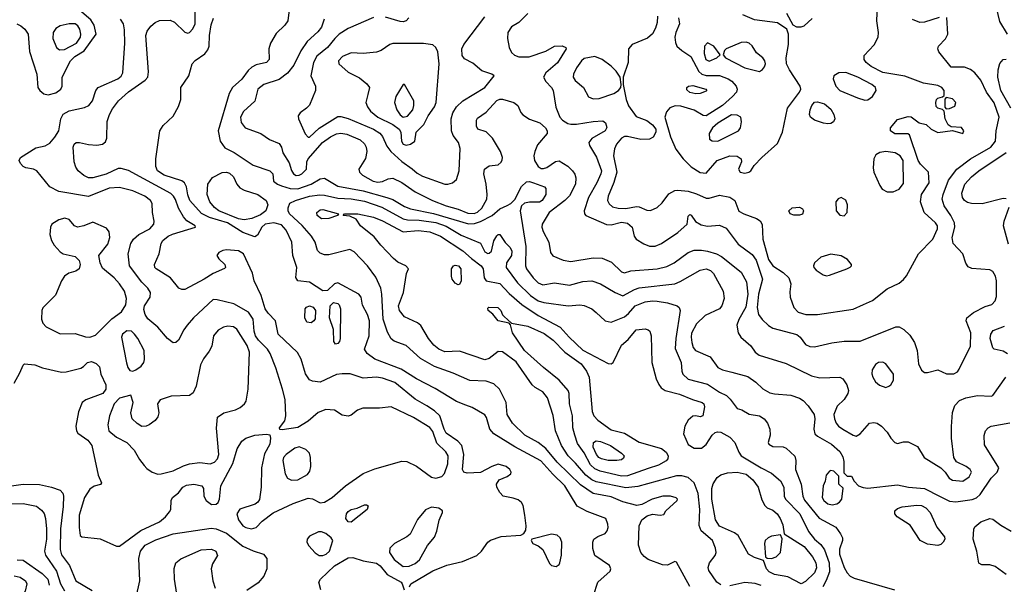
# Model space of a CAD drawing. Extents: x 1173029 to 1307123, y 522559 to 678521.
# Tile 490 of 623: x 1227572 to 1234203, y 627081 to 630882. Entities that reach past the tile are written whole.
import ezdxf

# ---------------------------------------------------------------- set-up
doc = ezdxf.new("R2010")
doc.units = 0

msp = doc.modelspace()

# ---------------------------------------------------------------- linework, layer by layer
at = {"layer": '0CON10XD'}
for points in [[(1227553.3, 630853.3), (1227581.2, 630841.2), (1227607.9, 630817.9), (1227629.4, 630785), (1227637.6, 630667.6), (1227686.9, 630515), (1227695.6, 630425.6), (1227707.1, 630405), (1227734.1, 630384.1), (1227765, 630376.2), (1227815, 630390), (1227848.9, 630415), (1227858.5, 630435), (1227858.8, 630495), (1227915.6, 630605), (1227943.3, 630635), (1228006.9, 630673.1), (1228086.7, 630785), (1228074.6, 630845), (1228051, 630881), (1227975, 630946.7)], [(1230197.5, 627065), (1230206.7, 627085), (1230355, 627171.6), (1230449.1, 627210.9), (1230555, 627235.4), (1230651.4, 627275), (1230683.3, 627305), (1230725, 627364.2), (1230742.2, 627377.8), (1230815, 627402.5), (1230947.5, 627412.5), (1230967.3, 627422.7), (1230980.8, 627445), (1230983.1, 627475), (1230974.5, 627545.5), (1230962, 627612), (1230952.5, 627632.5), (1230929.1, 627649.1), (1230895, 627662), (1230827.5, 627675), (1230805, 627700), (1230786, 627735), (1230784.2, 627755.8), (1230802.5, 627785), (1230855, 627806.7), (1230880, 627825), (1230882.5, 627835), (1230873.3, 627855), (1230847.5, 627875), (1230795, 627890), (1230752.5, 627875), (1230675.5, 627834.5), (1230585, 627829.4), (1230563.8, 627835), (1230554.4, 627855), (1230563.4, 627955), (1230550.8, 628015), (1230523.6, 628045), (1230445, 628099.2), (1230430.5, 628125), (1230401.5, 628215), (1230365, 628249.6), (1230315, 628282.7), (1230235, 628328.5), (1230098.8, 628438.8), (1230015, 628468.8), (1229975, 628474.6), (1229885, 628469.2), (1229797.9, 628497.9), (1229745, 628498.9), (1229705, 628493.1), (1229595, 628442.5), (1229545, 628448.6), (1229525, 628458.6), (1229497.6, 628497.6), (1229467.5, 628597.5), (1229442.5, 628642.5), (1229313.8, 628765), (1229294.6, 628855), (1229245, 628906.2), (1229225.8, 628935), (1229197.7, 629025), (1229150.6, 629125), (1229140, 629175), (1229079.2, 629305), (1229045, 629325.4), (1228965, 629333.3), (1228940.7, 629329.3), (1228912.5, 629315), (1228901.2, 629295), (1228913.2, 629273.2), (1228953.3, 629235), (1228957.5, 629215), (1228951.7, 629208.3), (1228875, 629174.4), (1228815.7, 629134.3), (1228685, 629065.5), (1228665, 629065.6), (1228644.5, 629074.5), (1228588.1, 629145), (1228491.1, 629205), (1228482.7, 629215), (1228480, 629235), (1228511.1, 629305), (1228524.4, 629375), (1228535.6, 629395), (1228573.1, 629425), (1228601.2, 629438.8), (1228757.5, 629485), (1228753.3, 629495), (1228699.1, 629529.1), (1228675.9, 629555.9), (1228642.7, 629612.7), (1228621.8, 629671.8), (1228608.9, 629695), (1228591, 629711), (1228305, 629867.5), (1228255, 629880.9), (1228235, 629880), (1228155, 629842.3), (1228065, 629818.4), (1228035, 629818.2), (1228003.4, 629833.4), (1227966.9, 629865), (1227950.2, 629890.2), (1227938.5, 629925), (1227932.5, 630025), (1227940, 630045), (1227952, 630055), (1227975, 630056.2), (1228035, 630041.1), (1228092.8, 630037.2), (1228130, 630045), (1228150.3, 630059.7), (1228159.4, 630085), (1228162.6, 630197.4), (1228177.9, 630245), (1228198, 630282), (1228238.5, 630335), (1228305, 630396.9), (1228417.8, 630475), (1228434.6, 630495.4), (1228439.7, 630530.3), (1228422, 630775), (1228431.5, 630805), (1228455, 630838.9), (1228485, 630862.5), (1228515, 630876.5), (1228585, 630879.5), (1228615, 630866.5), (1228685, 630798.1), (1228705, 630792.5), (1228715, 630795.8), (1228739.5, 630820.5), (1228754.5, 630855), (1228754.6, 630975)], [(1229392.2, 630985), (1229378.1, 630875), (1229357.1, 630845), (1229300.4, 630789.6), (1229262.5, 630725), (1229250.5, 630685), (1229253.1, 630615), (1229235, 630594.4), (1229165, 630579.1), (1229136.8, 630563.2), (1229110.2, 630539.8), (1229067.8, 630482.2), (1229005, 630426), (1228982.5, 630385), (1228908.9, 630135), (1228921.8, 630065), (1228955, 630019.5), (1229017.6, 629987.6), (1229143.7, 629903.7), (1229256, 629865), (1229278, 629845), (1229282, 629795), (1229308, 629775), (1229335, 629764.1), (1229395, 629745.6), (1229445, 629744.1), (1229534.8, 629775.2), (1229595, 629811.5), (1229625, 629814.6), (1229715, 629761.1), (1229885, 629729.5), (1230045, 629686.1), (1230085, 629672.3), (1230165, 629625.3), (1230205, 629609.5), (1230358.3, 629578.3), (1230595, 629507.8), (1230635, 629509.3), (1230675, 629524.5), (1230754.1, 629565), (1230805, 629608.2), (1230855, 629631.2), (1230880.8, 629645), (1230907.9, 629672.1), (1230951.3, 629758.7), (1230985, 629790.6), (1231005, 629793.5), (1231033.8, 629785), (1231106.8, 629756.8), (1231115.9, 629745.9), (1231116.7, 629705), (1231091.5, 629665), (1231073.8, 629653.8), (1231005, 629653.5), (1230973.2, 629646.8), (1230951.3, 629628.7), (1230941.8, 629595), (1230981, 629355), (1230977.8, 629225), (1230986.1, 629205), (1231031.3, 629145), (1231065, 629110.8), (1231095, 629097.5), (1231175, 629109.6), (1231275, 629095.4), (1231365, 629120.4), (1231426.4, 629123.6), (1231485, 629104.6), (1231582.9, 629045), (1231635, 629023.6), (1231713.3, 629066.7), (1231745, 629077.4), (1231985.3, 629104.7), (1232021.3, 629118.7), (1232155, 629196.7), (1232195, 629203.9), (1232223.7, 629193.7), (1232245, 629172.9), (1232310, 629055), (1232317.3, 629005), (1232300, 628955), (1232285, 628935.5), (1232189.4, 628890.6), (1232130.4, 628835), (1232097.6, 628772.4), (1232093.7, 628745), (1232098.5, 628708.5), (1232108.8, 628675), (1232124.5, 628655), (1232221.9, 628611.9), (1232275, 628540.4), (1232306, 628525), (1232368.8, 628508.8), (1232475, 628480.9), (1232530.9, 628440.9), (1232576.2, 628396.2), (1232625, 628370.9), (1232655, 628363.1), (1232765, 628353.8), (1232825, 628333.5), (1232848.4, 628318.4), (1232882.9, 628282.9), (1232922.7, 628225), (1232927.9, 628195), (1232921.1, 628125), (1232928.1, 628095), (1232945, 628078.1), (1233039.2, 628025), (1233095, 627975.8), (1233115, 627938.8), (1233122.7, 627907.3), (1233122.5, 627832.5), (1233145, 627810), (1233175, 627810), (1233192.5, 627775), (1233221.2, 627745), (1233251.9, 627731.9), (1233285, 627729.2), (1233485, 627751.1), (1233557.5, 627735), (1233665, 627725.8), (1233766.7, 627675), (1233835, 627641.1), (1233877.3, 627637.3), (1233987.6, 627652.4), (1234015, 627663.8), (1234041.2, 627685), (1234114.8, 627795.2), (1234154.4, 627835), (1234165.6, 627865), (1234070.7, 628020.7), (1234067, 628083), (1234075.7, 628115), (1234094, 628135), (1234115, 628145.6), (1234240.7, 628169.3)], [(1230995.6, 630925), (1230935, 630864.3), (1230885.6, 630834.4), (1230859.2, 630795), (1230857.8, 630755), (1230869.4, 630695), (1230885, 630661.2), (1230905, 630642.5), (1230935, 630632.5), (1231003, 630633), (1231115, 630669.5), (1231175, 630703.8), (1231225, 630706.8), (1231250.8, 630695), (1231252.9, 630685), (1231195, 630591.1), (1231116.2, 630523.8), (1231100.8, 630495), (1231115.5, 630465.5), (1231154.2, 630425), (1231164.5, 630404.5), (1231182.6, 630292.6), (1231209.2, 630225), (1231229.1, 630205), (1231265, 630184.1), (1231285, 630177.8), (1231321.3, 630178.7), (1231435, 630197.8), (1231500.7, 630200.7), (1231518.3, 630188.3), (1231527.3, 630157.3), (1231515.8, 630135), (1231425, 630082.9), (1231405.7, 630055), (1231410, 630035), (1231457, 629957), (1231490.5, 629865), (1231486.9, 629845), (1231458.8, 629785), (1231402.8, 629685), (1231372.9, 629595), (1231375.6, 629575.6), (1231384, 629565), (1231525, 629503.8), (1231555, 629501.8), (1231625, 629518.8), (1231665, 629512), (1231697.1, 629485), (1231710, 629425), (1231724.3, 629405), (1231775, 629373.2), (1231815, 629357.5), (1231852, 629358), (1231895, 629376.4), (1232005, 629448.5), (1232066.9, 629505), (1232075, 629560), (1232085, 629570), (1232095, 629566), (1232124.6, 629524.6), (1232160.7, 629500.7), (1232205, 629492.5), (1232285, 629499.6), (1232329.1, 629479.1), (1232411.5, 629371.5), (1232505, 629301.5), (1232532.7, 629262.7), (1232574, 629136), (1232549, 629035), (1232538, 628945), (1232548.5, 628898.5), (1232572.8, 628862.8), (1232614.4, 628824.4), (1232645, 628806.1), (1232805, 628761.9), (1232827.5, 628745), (1232865.5, 628695.5), (1232892.8, 628682.8), (1232925, 628679.6), (1233042.6, 628707.4), (1233125, 628717.2), (1233231.5, 628718.5), (1233473.9, 628813.9), (1233495, 628814.2), (1233526.8, 628796.8), (1233567.6, 628757.6), (1233599.1, 628709.1), (1233615.6, 628655), (1233624.4, 628565), (1233645, 628522), (1233665, 628508), (1233685, 628506), (1233755, 628525.7), (1233815, 628498.1), (1233862.4, 628497.6), (1233887.4, 628512.6), (1233900.2, 628529.8), (1233974.5, 628685), (1233978.5, 628775), (1233946, 628855), (1233952, 628875), (1233995, 628910), (1234075, 628950.6), (1234119.2, 628965), (1234140.8, 628989.2), (1234151.8, 629018.2), (1234151.7, 629125), (1234144.7, 629155), (1234126.3, 629186.3), (1234105, 629198.5), (1233985, 629208), (1233959.5, 629219.5), (1233944.1, 629244.1), (1233922.9, 629305), (1233859.4, 629375), (1233852.9, 629415), (1233869.6, 629485), (1233866.8, 629515), (1233843.2, 629563.2), (1233798, 629628), (1233784.7, 629674.7), (1233790.6, 629705), (1233827.7, 629802.3), (1233883.9, 629876.1), (1233975.4, 629945), (1234112.7, 630025), (1234143.9, 630065), (1234148, 630135), (1234169.1, 630225), (1234135, 630322.7), (1234084, 630395), (1234044.6, 630475), (1234004.4, 630525), (1233976.4, 630546.4), (1233935, 630563.6), (1233845, 630563.3), (1233762, 630665), (1233754.7, 630685), (1233760.7, 630705), (1233806.8, 630753.2), (1233822.4, 630785), (1233816.7, 630896.7)], [(1231866.9, 630905), (1231866.4, 630863.6), (1231853.9, 630825), (1231833, 630787), (1231801.5, 630758.5), (1231697.5, 630715), (1231671.5, 630685), (1231671.2, 630595), (1231637.5, 630495), (1231635.7, 630445), (1231656.6, 630345), (1231672.8, 630302.8), (1231725, 630230.5), (1231795, 630203.8), (1231835, 630175.4), (1231855.8, 630145), (1231856.8, 630125), (1231838.3, 630091.7), (1231815, 630077.9), (1231755, 630076.2), (1231665, 630096), (1231645, 630095.3), (1231625, 630083.9), (1231591.6, 630045), (1231577.2, 630012.8), (1231571.4, 629965), (1231593.3, 629855), (1231574, 629786), (1231534.7, 629695), (1231531.8, 629665), (1231542.2, 629642.2), (1231565, 629623.1), (1231603.4, 629613.4), (1231655, 629610.5), (1231725.4, 629625.4), (1231745, 629622.7), (1231795, 629600.9), (1231821.4, 629598.6), (1231865, 629617.8), (1231900.3, 629649.7), (1231945, 629708.8), (1231985, 629732), (1232005, 629735.6), (1232075, 629728.2), (1232130.9, 629709.1), (1232195, 629680.8), (1232215, 629680.9), (1232285, 629701.8), (1232355, 629686.7), (1232388, 629665), (1232415, 629594.2), (1232448.8, 629575), (1232535, 629544.5), (1232558.5, 629528.5), (1232573.5, 629503.5), (1232577, 629405), (1232615, 629267.1), (1232645, 629224.6), (1232715, 629181.1), (1232752.2, 629145), (1232766.7, 629105), (1232758.8, 629051.2), (1232760.8, 629015), (1232786.4, 628945), (1232814.3, 628914.3), (1232866.4, 628896.4), (1232945, 628897.4), (1233186.5, 628933.5), (1233254.1, 628965.9), (1233315, 628991.8), (1233415, 629070.9), (1233495, 629109.5), (1233525, 629132.9), (1233545, 629158), (1233626.5, 629305), (1233722.5, 629405), (1233752.7, 629475), (1233752.5, 629495), (1233740.8, 629515), (1233663.1, 629585), (1233637.8, 629655), (1233645.3, 629705), (1233697.3, 629785), (1233692.9, 629855), (1233639.4, 629909.4), (1233623.6, 629933.6), (1233565, 630106.2), (1233554.1, 630114.1), (1233465, 630114.5), (1233436, 630135), (1233436, 630155), (1233485, 630210), (1233555, 630231.2), (1233575, 630228.8), (1233628.8, 630188.8), (1233677, 630177), (1233710.8, 630145), (1233755, 630123.9), (1233855, 630136.7), (1233923, 630117), (1233930, 630135), (1233915, 630156.2), (1233845, 630160), (1233825, 630173.8), (1233804.2, 630215), (1233797.5, 630267.5), (1233787.5, 630277.5), (1233755, 630286.7), (1233745, 630297.5), (1233741.2, 630325), (1233746.7, 630345), (1233755, 630353.3), (1233787.5, 630362.5), (1233797.5, 630372.5), (1233797.5, 630405), (1233782.5, 630425), (1233755, 630438.5), (1233660, 630455), (1233532.3, 630502.3), (1233385, 630525.8), (1233307.1, 630567.1), (1233272.2, 630595), (1233260.6, 630615), (1233259.7, 630640.3), (1233327.9, 630712.1), (1233353.5, 630765), (1233355.2, 630795.2), (1233344.3, 630874.3), (1233348.7, 630975)], [(1232737, 630927), (1232778.3, 630848.3), (1232804.4, 630834.4), (1232835, 630833.5), (1232855, 630841.1), (1232909.3, 630890.7)], [(1234148.8, 630965), (1234169.8, 630869.8), (1234221.5, 630785)], [(1227534.4, 628435), (1227574.3, 628505), (1227595, 628556.7), (1227605, 628566.2), (1227675, 628559.2), (1227725, 628539.4), (1227855, 628508.9), (1227885, 628510.6), (1227984.4, 628535.6), (1228003.2, 628546.8), (1228028.8, 628575), (1228055, 628581.4), (1228088.3, 628568.3), (1228110, 628545), (1228118, 628495), (1228152.1, 628425), (1228151.8, 628395), (1228131.5, 628365), (1228018, 628322), (1227994.2, 628305), (1227967.6, 628242.4), (1227950, 628145), (1227954.2, 628115), (1227965, 628098.8), (1228030.9, 628050.9), (1228058.9, 628015), (1228102, 627815), (1228122.5, 627765), (1228115.9, 627754.1), (1228075, 627742.9), (1228045, 627722.7), (1228008.8, 627665), (1227972.7, 627547.3), (1227973.4, 627463.4), (1227980.5, 627410.5), (1227990.5, 627400.5), (1228113.6, 627386.4), (1228225, 627338.5), (1228245, 627337.5), (1228387.4, 627442.6), (1228515, 627500.9), (1228554.4, 627535), (1228581.4, 627568.6), (1228589.4, 627585), (1228592.9, 627645), (1228600.8, 627665), (1228642.9, 627697.1), (1228672, 627735), (1228695, 627748.5), (1228745, 627755.4), (1228798, 627745), (1228810.8, 627725), (1228812.5, 627675), (1228827.5, 627645), (1228865, 627619.4), (1228895, 627620), (1228908, 627632), (1228918.1, 627655), (1228927.8, 627745), (1229008.2, 627895), (1229037.9, 627992.1), (1229068, 628045), (1229095, 628064.3), (1229155, 628084.4), (1229235, 628091.2), (1229257, 628087), (1229261.2, 628065), (1229257.5, 628025), (1229220.1, 627959.9), (1229201.3, 627865), (1229199.3, 627735), (1229187, 627653), (1229176.2, 627633.8), (1229158.5, 627621.5), (1229055, 627587.1), (1229034.4, 627555.6), (1229046.9, 627515), (1229075.4, 627475.4), (1229095, 627463.6), (1229134.4, 627455.6), (1229165, 627463.3), (1229204.7, 627505.3), (1229278.8, 627561.2), (1229414.2, 627625), (1229515, 627662.1), (1229545, 627657.3), (1229595, 627630), (1229625, 627634.5), (1229677.5, 627665), (1229765.9, 627744.1), (1229885, 627826.8), (1229965, 627858.7), (1230145, 627909.6), (1230178.9, 627908.9), (1230245, 627876.7), (1230345, 627802.5), (1230375, 627795.8), (1230415, 627806), (1230433.7, 627826.3), (1230455, 627891.2), (1230458.9, 627945), (1230442.2, 627972.2), (1230381, 628031), (1230355, 628109.4), (1230335, 628137.7), (1230224.3, 628205), (1230075, 628275.5), (1229995, 628267.1), (1229883.4, 628266.6), (1229847, 628253), (1229805, 628220.5), (1229785, 628213.6), (1229745, 628220.6), (1229692.7, 628252.7), (1229635, 628256.9), (1229582.6, 628237.4), (1229515, 628180), (1229445, 628136), (1229340.7, 628120.7), (1229323.3, 628123.3), (1229322.5, 628135), (1229358.3, 628181.7), (1229364, 628215), (1229359.2, 628325), (1229341.4, 628395), (1229298.3, 628538.3), (1229258.9, 628635), (1229240.9, 628665), (1229180.4, 628725), (1229161.2, 628755), (1229151.9, 628785), (1229144.2, 628865), (1229113.1, 628913.1), (1229015, 628970.3), (1228903.4, 628996.6), (1228875, 628998.1), (1228743.3, 628875), (1228699.4, 628825), (1228676.9, 628795), (1228642, 628725), (1228625, 628710), (1228605, 628705.8), (1228568.1, 628735), (1228502.2, 628812.2), (1228435, 628869.4), (1228417.6, 628897.6), (1228407.7, 628932.3), (1228413.5, 628956.5), (1228451.8, 629015), (1228453.6, 629045), (1228435.5, 629075), (1228395, 629115.4), (1228311.8, 629225), (1228302.5, 629305), (1228320.9, 629375), (1228339.5, 629405), (1228374.4, 629435), (1228449.1, 629475), (1228476.2, 629505), (1228479.1, 629525), (1228467.8, 629585), (1228465.6, 629645), (1228454.4, 629665), (1228415.6, 629695), (1228335, 629731.1), (1228245, 629753.1), (1228175, 629747.8), (1228035, 629691.2), (1227835.3, 629725.3), (1227775, 629757.3), (1227687.3, 629865), (1227665, 629876.2), (1227614.6, 629884.6), (1227596, 629895), (1227577.5, 629915), (1227568.8, 629935), (1227578.8, 629955), (1227681.3, 630018.7), (1227745, 630033.8), (1227775, 630051.2), (1227809.5, 630090.5), (1227836.7, 630135), (1227848.8, 630215), (1227864.7, 630245.3), (1227905, 630269.2), (1228008, 630292), (1228038.6, 630305), (1228063.5, 630335), (1228085.6, 630405), (1228100, 630425), (1228234.4, 630485), (1228255, 630503.1), (1228266.5, 630525), (1228280.8, 630725), (1228279.2, 630815), (1228270.5, 630855), (1228252.2, 630885)], [(1227840, 630680), (1227875, 630682.5), (1227955, 630724), (1227981.2, 630765), (1227985.2, 630785.2), (1227977.5, 630817.5), (1227965, 630841.5), (1227946, 630855), (1227905, 630854.5), (1227845, 630840), (1227817, 630823), (1227797.8, 630795), (1227796.4, 630756.4), (1227820, 630695), (1227840, 630680)], [(1231437.5, 627005), (1231465.5, 627094.5), (1231549.5, 627170.5), (1231552.9, 627185), (1231545, 627208), (1231446, 627275), (1231431.3, 627321.3), (1231431.9, 627365), (1231440, 627385), (1231465, 627403.8), (1231516.1, 627423.9), (1231529.5, 627440.5), (1231535.8, 627464.2), (1231533.9, 627486.1), (1231520, 627525), (1231395, 627572.2), (1231327.1, 627607.1), (1231242.7, 627745), (1231162.1, 627822.1), (1231082.6, 627912.6), (1230907, 628007), (1230765.6, 628095), (1230738.8, 628125), (1230715.4, 628205), (1230705, 628221.4), (1230620.6, 628270.6), (1230576.2, 628286.2), (1230515, 628311.2), (1230370.3, 628400.3), (1230244.8, 628464.8), (1230140.5, 628530.5), (1229965, 628597.5), (1229912.2, 628635), (1229894.4, 628665), (1229925.9, 628755), (1229927.4, 628855), (1229915, 628896.9), (1229880.7, 628960.7), (1229872.5, 629015), (1229856, 629035), (1229715, 629110), (1229693.3, 629105), (1229645, 629060), (1229615, 629057.5), (1229525, 629115.5), (1229445, 629124), (1229432.9, 629147.1), (1229439.1, 629215), (1229411.5, 629295), (1229405.4, 629385), (1229367.2, 629465), (1229335, 629502), (1229285, 629514.2), (1229226.5, 629505), (1229203.8, 629485), (1229175, 629432.5), (1229155, 629419.4), (1229075, 629449.3), (1228972, 629515), (1228851.1, 629551.1), (1228796.8, 629576.8), (1228719.4, 629665), (1228703.9, 629703.9), (1228696.5, 629756.5), (1228682.9, 629785), (1228665, 629797.8), (1228545, 629836.5), (1228499.6, 629865), (1228489.2, 629895), (1228488.4, 629945), (1228516.8, 630133.2), (1228539.4, 630170.6), (1228605, 630232.7), (1228643, 630297), (1228658.7, 630345), (1228658.2, 630425), (1228710.8, 630505), (1228733.1, 630585), (1228755, 630608.4), (1228818.4, 630651.6), (1228839.6, 630680.4), (1228847.5, 630705), (1228849.8, 630775), (1228862.8, 630847.2), (1228878.5, 630891.5)], [(1229623.9, 630885), (1229605, 630831.4), (1229579.8, 630800.2), (1229507.8, 630735), (1229466.7, 630673.3), (1229418.8, 630575), (1229375, 630522.2), (1229319.7, 630480.3), (1229217.1, 630445), (1229176.9, 630415), (1229155.3, 630334.7), (1229080.4, 630265), (1229058.9, 630225), (1229065, 630190), (1229090, 630155), (1229196.7, 630115), (1229255, 630076.2), (1229319.5, 630049.5), (1229336, 630025), (1229344.2, 629985), (1229387.7, 629917.7), (1229404, 629866)], [(1229955, 630897.1), (1229785, 630821.9), (1229725, 630784.4), (1229695.4, 630755), (1229644.7, 630695), (1229573.6, 630636.4), (1229551.1, 630595), (1229533.2, 630505), (1229563.9, 630435), (1229565.6, 630405), (1229525, 630307.5), (1229505, 630285.5), (1229460.8, 630255), (1229448.6, 630235), (1229451.1, 630215), (1229495, 630113.5), (1229515, 630090.5), (1229525, 630090.9), (1229588.4, 630151.6), (1229715, 630231.1), (1229735, 630231.5), (1229785, 630216.6), (1229955, 630144.7), (1229998, 630118), (1230016, 630096), (1230045, 630031.5), (1230071.3, 629995), (1230145, 629927.5), (1230215, 629877.1), (1230249, 629849), (1230285, 629829.7), (1230435, 629775.5), (1230455, 629774.4), (1230486.6, 629783.4), (1230513.4, 629806.6), (1230533.1, 629865), (1230538.9, 630015), (1230527.8, 630055), (1230492.4, 630102.4), (1230480.9, 630135), (1230479.1, 630215), (1230488.5, 630255), (1230514.4, 630295), (1230556.2, 630335), (1230704.3, 630425), (1230766.7, 630505), (1230752.5, 630515), (1230685, 630537.5), (1230625, 630589.4), (1230568.3, 630618.3), (1230551.7, 630641.7), (1230549.4, 630685), (1230563.1, 630715), (1230705, 630901.1)], [(1230192.5, 630895), (1230174.4, 630875.6), (1230155, 630868.6), (1230135, 630870.6), (1230035, 630900)], [(1232008.8, 630895), (1232015.5, 630855), (1231990.9, 630795), (1231985.6, 630765.6), (1231989.1, 630729.1), (1231998.6, 630705), (1232031.1, 630675), (1232092, 630635), (1232145, 630533.8), (1232165.9, 630515.9), (1232195, 630506.5), (1232285, 630506.1), (1232344.4, 630484.4), (1232368.1, 630468.1), (1232397.1, 630435), (1232404.6, 630415), (1232399.1, 630395), (1232373.6, 630365), (1232305, 630305.3), (1232195, 630234.7), (1232175, 630237.8), (1232113.6, 630273.6), (1232025, 630300.2), (1231987.7, 630302.3), (1231951, 630289), (1231927.4, 630262.6), (1231918.1, 630225), (1231954.3, 630094.3), (1231991.2, 630011.2), (1232040, 629945), (1232095, 629890.6), (1232155, 629852.9), (1232195, 629848), (1232269.2, 629935), (1232355, 629966.2), (1232403.4, 629963.4), (1232431.2, 629945), (1232433.8, 629925), (1232422.3, 629897.7), (1232413.3, 629875), (1232425, 629856.7), (1232455, 629849.2), (1232483.3, 629855), (1232496.2, 629865), (1232518.3, 629901.7), (1232570, 629955), (1232675, 630047.8), (1232708.9, 630125), (1232744, 630286), (1232823.3, 630395), (1232832, 630415), (1232828.9, 630435), (1232755.9, 630545), (1232737.5, 630585), (1232733.5, 630625), (1232750, 630715), (1232749.4, 630785), (1232738.9, 630818.9), (1232675, 630861.5), (1232520.9, 630880.9), (1232443.3, 630915)], [(1233765, 630896.7), (1233666.2, 630865), (1233635, 630863.1), (1233585, 630883.1)], [(1230175, 630036.5), (1230205, 630043.3), (1230234, 630065), (1230242, 630125), (1230293.7, 630176.3), (1230324.1, 630235), (1230365.2, 630294.8), (1230377.3, 630325), (1230398.4, 630585), (1230389.2, 630665), (1230375, 630695.8), (1230355, 630711.9), (1230292.9, 630722.9), (1230085, 630721.2), (1230064.2, 630715), (1230006, 630674), (1229975, 630663.5), (1229885, 630655.4), (1229805, 630658.7), (1229747.1, 630635), (1229720, 630605), (1229721.4, 630585), (1229785, 630528.5), (1229860.7, 630490.7), (1229911.4, 630451.4), (1229928.1, 630425), (1229918, 630378), (1229904.5, 630325), (1229915.5, 630295), (1229935.9, 630265.9), (1229984.4, 630225), (1230085, 630176.9), (1230128, 630145), (1230139.6, 630125), (1230143.2, 630065), (1230155.7, 630045), (1230175, 630036.5)], [(1232215, 630603.6), (1232267.5, 630625), (1232290, 630645), (1232246.2, 630705), (1232205, 630727.5), (1232184.4, 630705), (1232182.5, 630655), (1232193.9, 630615), (1232215, 630603.6)], [(1232555, 630534.2), (1232575, 630545.8), (1232589.4, 630565), (1232594.4, 630585), (1232590.6, 630605), (1232577.1, 630625), (1232535, 630660), (1232505, 630705.8), (1232485, 630724.4), (1232465, 630730), (1232432.3, 630727.7), (1232330, 630685), (1232320, 630675), (1232310, 630645), (1232326.4, 630626.4), (1232455, 630558.5), (1232555, 630534.2)], [(1231435, 630349.6), (1231475, 630352.7), (1231574.6, 630385.4), (1231606.2, 630405), (1231620, 630425), (1231623.3, 630445), (1231616.7, 630495), (1231590, 630535), (1231555, 630570), (1231495, 630614.2), (1231445, 630634.2), (1231375, 630620), (1231355, 630605.7), (1231321.8, 630558.2), (1231301.1, 630515), (1231300.8, 630495), (1231313.9, 630473.9), (1231369.1, 630425), (1231404, 630364), (1231435, 630349.6)], [(1234247.3, 630287.3), (1234180.2, 630405), (1234160.5, 630495), (1234161.8, 630545), (1234173, 630587), (1234195, 630614.2), (1234215, 630617.1)], [(1233265, 630341.4), (1233285, 630342.5), (1233315.6, 630365), (1233340.5, 630405), (1233335.5, 630425), (1233311.1, 630445), (1233218, 630495), (1233135, 630526), (1233090, 630525), (1233054.4, 630505), (1233051.1, 630485), (1233069.5, 630435), (1233095, 630404.5), (1233215, 630356.5), (1233265, 630341.4)], [(1230155, 630226.7), (1230185, 630233.2), (1230219.1, 630275), (1230227.8, 630305), (1230227.2, 630335), (1230165, 630446.7), (1230155, 630446.2), (1230104.6, 630365), (1230096.1, 630325), (1230112.7, 630275), (1230135, 630242.3), (1230155, 630226.7)], [(1232125, 630382.5), (1232085, 630391.8), (1232065, 630410), (1232064.4, 630425), (1232076.2, 630435), (1232105, 630439.1), (1232192.5, 630415), (1232200, 630405), (1232195, 630400), (1232155, 630384.4), (1232125, 630382.5)], [(1229404, 629866), (1229416.2, 629845), (1229435, 629833.5), (1229455, 629835.3), (1229472.5, 629845), (1229503.3, 629875), (1229506.7, 629925), (1229514.4, 629945), (1229612, 630055), (1229665, 630094.1), (1229705, 630114), (1229735, 630118.2), (1229775, 630112.5), (1229865, 630072.3), (1229895, 630046.9), (1229906.5, 630025), (1229910.5, 629995), (1229901.4, 629948.6), (1229856.7, 629875), (1229860, 629855), (1229881.4, 629835), (1229952.5, 629795), (1229985, 629787.5), (1230015, 629792.1), (1230055, 629811.9), (1230085, 629814.4), (1230145, 629786.4), (1230235, 629723.3), (1230351.9, 629665), (1230445, 629629.8), (1230525, 629607.7), (1230589.8, 629579.8), (1230633, 629577), (1230655, 629585.8), (1230685, 629613.9), (1230717.5, 629675), (1230721.1, 629705), (1230714.6, 629775), (1230697.5, 629845), (1230703.1, 629875), (1230735, 629899.4), (1230795, 629905.8), (1230815, 629924), (1230820.9, 629939.1), (1230823.1, 629955), (1230811.1, 629995), (1230755.7, 630085.7), (1230715, 630128.1), (1230656.7, 630145), (1230648, 630165), (1230648.8, 630205), (1230655, 630220), (1230715, 630258.8), (1230785, 630338.5), (1230805, 630346.7), (1230825, 630346.7), (1230900, 630325), (1230928, 630305), (1230947.3, 630257.3), (1230960.9, 630240.9), (1231005, 630211.9), (1231075, 630188.5), (1231113.6, 630155), (1231124.4, 630135), (1231124.3, 630115), (1231060.5, 630039.5), (1231040.8, 629995), (1231035.7, 629965), (1231040.5, 629935), (1231064.5, 629894.5), (1231085, 629879.6), (1231100.5, 629879.5), (1231122.2, 629887.8), (1231181.7, 629928.3), (1231205, 629932), (1231265, 629895.8), (1231296, 629865), (1231311.9, 629841.9), (1231318.2, 629818.2), (1231314.6, 629775), (1231275, 629696.5), (1231244.6, 629665), (1231138.8, 629585), (1231090.7, 629505), (1231089.1, 629485), (1231096.7, 629456.7), (1231135.5, 629385), (1231146.7, 629315), (1231162.2, 629292.2), (1231232.7, 629262.7), (1231285, 629254.7), (1231435, 629278.5), (1231495, 629276.5), (1231558.9, 629248.9), (1231625, 629185.8), (1231645, 629177.1), (1231688.8, 629191.2), (1231865, 629205.3), (1231930.3, 629219.7), (1231980, 629245), (1232075, 629315.5), (1232115, 629330.4), (1232165, 629331.5), (1232205, 629324.7), (1232265, 629306.7), (1232297.7, 629287.7), (1232432.2, 629182.2), (1232468, 629118), (1232476.5, 629035), (1232463.4, 628946.6), (1232416, 628864), (1232402.5, 628825), (1232410.9, 628775), (1232428.5, 628745), (1232495.7, 628685.7), (1232525, 628644.5), (1232553.4, 628623.4), (1232735, 628567.3), (1232905.3, 628485.3), (1232961.8, 628471.8), (1233095, 628476.2), (1233115, 628463.8), (1233143.6, 628423.6), (1233154.4, 628385), (1233149.4, 628365), (1233124.5, 628325.5), (1233078.6, 628281.4), (1233056.2, 628225), (1233059, 628195), (1233071.4, 628165), (1233086, 628146), (1233114.8, 628124.8), (1233185, 628084.5), (1233205, 628078.9), (1233232.9, 628095), (1233295, 628166.2), (1233325, 628171.2), (1233347.5, 628165), (1233375.7, 628145.7), (1233413.8, 628105), (1233438, 628065), (1233466.8, 628036.8), (1233485, 628029.2), (1233525, 628039.2), (1233555, 628039.2), (1233619.1, 628009.1), (1233664.6, 627934.6), (1233776.2, 627865), (1233805, 627836.2), (1233832.5, 627795), (1233855, 627782.9), (1233925, 627775.7), (1233967.1, 627805), (1233982.9, 627835), (1233974.2, 627855), (1233947.5, 627875), (1233881.2, 627905), (1233864.3, 627934.3), (1233847.8, 628065), (1233847.2, 628142.8), (1233855, 628237.5), (1233870.6, 628285), (1233901.9, 628318.1), (1233945, 628336.5), (1234023, 628353), (1234115, 628348), (1234126.8, 628353.2), (1234212.9, 628475)], [(1233015, 630180.6), (1232985, 630186.4), (1232924, 630205), (1232897.1, 630225), (1232891.1, 630245), (1232895.5, 630275), (1232907.8, 630305), (1232925, 630327.1), (1232945, 630330), (1232993.3, 630315), (1233035, 630280.8), (1233054.4, 630245), (1233061.4, 630215), (1233052, 630195), (1233035, 630184.2), (1233015, 630180.6)], [(1233812.5, 630282.5), (1233835, 630283.3), (1233869.5, 630300.5), (1233877.5, 630325), (1233855, 630350), (1233812.5, 630357.5), (1233802.5, 630347.5), (1233802.5, 630292.5), (1233812.5, 630282.5)], [(1232275, 630063.9), (1232414.3, 630135), (1232426.9, 630155), (1232434.4, 630195), (1232429.2, 630225), (1232405, 630240), (1232365, 630242.5), (1232275, 630185.9), (1232239.1, 630155), (1232216.7, 630115), (1232218, 630078), (1232236.9, 630066.9), (1232275, 630063.9)], [(1233455, 629723.1), (1233495, 629741.4), (1233525, 629780), (1233523.2, 629935), (1233502.1, 629965), (1233467.5, 629985), (1233405, 629994.3), (1233365, 629988.6), (1233338.6, 629971.4), (1233324.1, 629945), (1233320.3, 629885), (1233325.3, 629855), (1233364.1, 629765), (1233381.7, 629741.7), (1233415, 629723.6), (1233455, 629723.1)], [(1234215, 629675.8), (1234195, 629679.4), (1234055, 629643.6), (1233982.5, 629645), (1233955, 629651.5), (1233934.4, 629665), (1233921.8, 629685), (1233917.9, 629715), (1233936.9, 629775), (1233982.3, 629825), (1234031.8, 629865), (1234215, 629988.2)], [(1229085, 629535.8), (1229045, 629542.2), (1228914.4, 629595), (1228885, 629618.2), (1228853.9, 629655), (1228834.6, 629705.4), (1228840.4, 629775), (1228870.1, 629819.9), (1228935, 629854.5), (1228965, 629856.2), (1228985, 629848.8), (1229011.8, 629825), (1229034.8, 629774.8), (1229055, 629751.3), (1229085.2, 629735.2), (1229175.6, 629705), (1229233.1, 629665), (1229244.3, 629635), (1229229.5, 629595), (1229195, 629568.6), (1229135, 629544.5), (1229085, 629535.8)], [(1229914.6, 629224.6), (1229825, 629319.2), (1229795, 629335.8), (1229655, 629299.5), (1229625, 629298.5), (1229595, 629309.4), (1229577.8, 629327.8), (1229562.7, 629385), (1229537.9, 629425), (1229475.9, 629495.9), (1229389.6, 629575), (1229380.4, 629595), (1229379.5, 629615), (1229392.5, 629647.5), (1229429.2, 629665), (1229525, 629694.3), (1229593.7, 629703.7), (1229625, 629701.9), (1229715, 629679.6), (1229805, 629676.6), (1229895, 629659.5), (1230011.2, 629621.2), (1230155, 629540.8), (1230185, 629534.5), (1230262.7, 629532.7), (1230375, 629517.1), (1230445, 629491.9), (1230545, 629432.7), (1230675, 629377.5), (1230705, 629320), (1230725, 629308.9), (1230735, 629310.6), (1230749.4, 629325), (1230765.8, 629394.2), (1230785, 629426.7), (1230795, 629436.7), (1230805, 629436.7), (1230842.1, 629382.1), (1230875, 629349.2), (1230886.9, 629325), (1230885.4, 629295), (1230850.9, 629245), (1230848.2, 629215), (1230925, 629110.8), (1231011.8, 629025), (1231065, 628990), (1231102.7, 628977.3), (1231265.9, 628955.9), (1231345, 628962.3), (1231375, 628959.1), (1231425, 628935.6), (1231455, 628911.1), (1231515, 628855.5), (1231555, 628846.9), (1231645, 628882.9), (1231673.2, 628905), (1231717.7, 628955), (1231785, 628981.9), (1231835, 628990), (1231865, 628988.1), (1231935, 628975.9), (1231999.2, 628955), (1232013.8, 628943.8), (1232020.5, 628925), (1231991.6, 628735), (1231987.7, 628667.7), (1232027.3, 628575), (1232031.5, 628515), (1232038.5, 628495), (1232075, 628461.3), (1232205, 628427.6), (1232285, 628373.8), (1232332.4, 628352.4), (1232357.8, 628327.8), (1232403.9, 628263.9), (1232435.9, 628255.9), (1232485.9, 628225.9), (1232555, 628215.7), (1232586, 628195), (1232608, 628165), (1232624.2, 628125), (1232625.7, 628084.3), (1232613.8, 628035), (1232616.7, 628025), (1232645, 628009.2), (1232715, 628005.7), (1232735, 627998.6), (1232793.6, 627943.6), (1232800, 627915), (1232796.4, 627855), (1232835, 627756), (1232845.9, 627675), (1232857.6, 627647.6), (1232957.4, 627527.4), (1233068.1, 627465), (1233100.8, 627420.8), (1233112.9, 627395), (1233114.6, 627375), (1233093.1, 627316.9), (1233092.6, 627285), (1233125.2, 627195.2), (1233145, 627158.2), (1233166.1, 627136.1), (1233192.8, 627122.8), (1233463.6, 627043.6)], [(1233125, 629561.4), (1233144.3, 629585), (1233146.4, 629635), (1233135, 629667.1), (1233104.5, 629685.5), (1233083.6, 629676.4), (1233069.2, 629655), (1233071.4, 629595), (1233095, 629567.1), (1233125, 629561.4)], [(1229605, 629542.5), (1229576.7, 629565), (1229573.5, 629585), (1229595, 629601.5), (1229615, 629604.6), (1229720, 629575), (1229712.5, 629565), (1229655, 629543.1), (1229605, 629542.5)], [(1232825, 629565.6), (1232785, 629567.1), (1232761.2, 629575), (1232751.2, 629595), (1232774.2, 629615.8), (1232825, 629620), (1232845, 629608), (1232851.4, 629595), (1232845, 629572.9), (1232825, 629565.6)], [(1234230.6, 629370.6), (1234198.9, 629495), (1234203.1, 629525), (1234235, 629620)], [(1228045, 628743.8), (1228081.9, 628758.1), (1228192.6, 628867.4), (1228259.2, 628915), (1228287.4, 628962.6), (1228292.9, 629005), (1228277.8, 629055), (1228244.4, 629105), (1228209.5, 629145), (1228129.9, 629209.9), (1228113.5, 629245), (1228105.7, 629295), (1228165, 629370.6), (1228180.4, 629415), (1228174.6, 629454.6), (1228157.9, 629477.9), (1228065, 629520), (1228005, 629494.4), (1227962.5, 629485), (1227942.5, 629495), (1227905, 629537.5), (1227876.4, 629546.4), (1227835, 629535.4), (1227790, 629505), (1227778.9, 629485), (1227774.4, 629435), (1227785.6, 629395), (1227804, 629364), (1227845, 629319.2), (1227865, 629305.8), (1227945, 629288), (1227972.1, 629262.1), (1227980.5, 629235), (1227972.2, 629205), (1227950.9, 629189.1), (1227903.8, 629175), (1227874, 629156), (1227854.5, 629125), (1227812.7, 629027.3), (1227728, 628942), (1227720.6, 628925), (1227720, 628865), (1227729.1, 628839.1), (1227750, 628815), (1227845, 628768.1), (1227945, 628770.5), (1228015, 628747.1), (1228045, 628743.8)], [(1232295, 627078.5), (1232266.9, 627095), (1232212.9, 627175), (1232208.6, 627195), (1232218.6, 627225), (1232257.1, 627275), (1232261.9, 627295), (1232258.1, 627325), (1232237.3, 627375), (1232161.4, 627441.4), (1232147.7, 627477.7), (1232152.2, 627585), (1232142, 627692), (1232115, 627764.5), (1232075, 627799.6), (1232030.9, 627810.9), (1231995, 627812.1), (1231735, 627738.8), (1231655, 627731.7), (1231455, 627771.6), (1231425, 627785.2), (1231384.2, 627815), (1231316.2, 627896.2), (1231266.6, 627945), (1231221.4, 628015), (1231180.8, 628115), (1231165, 628216.7), (1231127.6, 628337.6), (1231096.4, 628376.4), (1231044, 628405), (1231023.3, 628423.3), (1230915, 628579.1), (1230825, 628646.4), (1230795, 628649.5), (1230735, 628601.2), (1230705, 628593.1), (1230535, 628650.8), (1230435, 628647.3), (1230395.7, 628665), (1230360.9, 628690.9), (1230324.5, 628735), (1230273.6, 628823.6), (1230250.5, 628840.5), (1230165, 628881.1), (1230129.6, 628925), (1230124, 628956), (1230157.1, 629045), (1230177.3, 629172.7), (1230190, 629205), (1230172, 629225), (1230120.1, 629250.1), (1230090, 629275), (1230005, 629363.5), (1229959.9, 629419.9), (1229866.9, 629495), (1229839.5, 629539.5), (1229795, 629560), (1229750, 629565), (1229760, 629575), (1229850, 629575), (1229955, 629553.1), (1230015, 629527.7), (1230155, 629453.3), (1230255, 629463.9), (1230335, 629454.3), (1230405.5, 629425.5), (1230557.1, 629327.1), (1230614.1, 629274.1), (1230681.3, 629225), (1230693.3, 629205), (1230699.6, 629145), (1230714.4, 629125), (1230805, 629106), (1230869.2, 629039.2), (1230955, 628964.2), (1231065, 628891.9), (1231211.9, 628811.9), (1231271.8, 628745), (1231365, 628656.4), (1231535, 628566.7), (1231555, 628565.6), (1231569.4, 628575), (1231625, 628691.4), (1231670.6, 628729.4), (1231725, 628794), (1231785, 628800), (1231805, 628793.8), (1231816, 628785), (1231825.7, 628755), (1231829.4, 628575), (1231858.9, 628465), (1231876.2, 628426.2), (1231893.1, 628403.1), (1231920, 628385), (1232015, 628362), (1232104.4, 628325.6), (1232169.2, 628305), (1232179.2, 628295), (1232184.2, 628275), (1232173.9, 628216.1), (1232155, 628208.8), (1232125, 628216), (1232105, 628212), (1232075, 628185.8), (1232050.9, 628145), (1232043.6, 628095), (1232075, 628022.9), (1232115, 627998.1), (1232165, 627997.5), (1232195, 628022), (1232235.4, 628084.6), (1232255, 628102.2), (1232271.8, 628108.2), (1232295, 628104.6), (1232355, 628071.1), (1232388.2, 628035), (1232415, 627970), (1232432.2, 627945), (1232565, 627864.7), (1232635, 627830), (1232695, 627777.3), (1232718, 627735), (1232720.7, 627675), (1232728.7, 627655), (1232827.1, 627555), (1232885, 627436.2), (1232925.2, 627385.2), (1232968.5, 627348.5), (1232993.2, 627313.2), (1233024.3, 627225), (1233026.7, 627165), (1233003.9, 627106.1), (1232980.4, 627065)], [(1233005, 629158.6), (1233025, 629162.9), (1233143.8, 629205), (1233164.2, 629215.8), (1233173.3, 629225), (1233173.8, 629235), (1233146.8, 629266.8), (1233105, 629292), (1233035, 629302.9), (1232967, 629283), (1232925.6, 629244.4), (1232918.6, 629225), (1232921.4, 629215), (1232936.3, 629196.3), (1232983.6, 629163.6), (1233005, 629158.6)], [(1232085, 627065.7), (1231995, 627231.2), (1231985, 627233.8), (1231935, 627210), (1231901.8, 627211.8), (1231805, 627247.5), (1231777.3, 627267.3), (1231754.7, 627294.7), (1231740.5, 627345), (1231743.5, 627475), (1231762.9, 627515), (1231798.3, 627541.7), (1231835, 627552.5), (1231885, 627546.7), (1231909.3, 627550.7), (1231924.1, 627575.9), (1232001.2, 627645), (1232003.3, 627655), (1231994.2, 627664.2), (1231955.4, 627675.4), (1231904.7, 627675.3), (1231831.2, 627655), (1231762.1, 627617.9), (1231727.8, 627612.2), (1231635, 627637.2), (1231555, 627671.1), (1231435, 627691.6), (1231349.9, 627749.9), (1231193, 627903), (1231116.4, 627996.4), (1231065.2, 628035.2), (1230975, 628085.4), (1230892.2, 628165), (1230855.7, 628225), (1230848.1, 628305), (1230802.9, 628395), (1230765, 628430), (1230715, 628448.5), (1230603.6, 628453.6), (1230492.8, 628502.8), (1230365, 628546.8), (1230271.6, 628601.6), (1230175, 628689.1), (1230095, 628718.9), (1230075, 628734.3), (1230048.7, 628778.7), (1230019.4, 628865), (1230011.7, 629035), (1230004.3, 629074.3), (1229969.8, 629149.8), (1229914.6, 629224.6)], [(1230525, 629096.2), (1230505, 629108), (1230486, 629135), (1230480, 629155), (1230481.2, 629205), (1230493.8, 629225), (1230505, 629229.4), (1230528, 629225), (1230544.3, 629205), (1230545.5, 629124.5), (1230535, 629100), (1230525, 629096.2)], [(1229535, 628842.5), (1229507, 628847), (1229492.9, 628875), (1229495.8, 628935), (1229505, 628947.5), (1229525, 628955.6), (1229547.8, 628947.8), (1229563.8, 628925), (1229561.7, 628868.3), (1229553.8, 628855), (1229535, 628842.5)], [(1229698.3, 628698.3), (1229687.5, 628715), (1229686.1, 628796.1), (1229658.8, 628875), (1229663.8, 628955), (1229685, 628977.5), (1229715, 628972.5), (1229725, 628962.5), (1229732, 628935), (1229730, 628735), (1229726.7, 628715), (1229715, 628702.5), (1229698.3, 628698.3)], [(1231625, 627810.2), (1231482.2, 627842.2), (1231445, 627858.1), (1231415.8, 627885.8), (1231375, 627965.3), (1231330.1, 628030.1), (1231310, 628085), (1231298.6, 628135), (1231295.3, 628215.3), (1231275.6, 628295), (1231272.7, 628365), (1231266.4, 628385), (1231205.6, 628455.6), (1231100.1, 628540.1), (1230972.4, 628655), (1230890.8, 628775), (1230877.5, 628827.5), (1230868.3, 628838.3), (1230795, 628854.2), (1230759.5, 628899.5), (1230726.7, 628925), (1230725, 628940), (1230732.7, 628947.3), (1230792.5, 628945), (1230813.8, 628925), (1230823.8, 628895), (1230835, 628883.3), (1230885, 628840), (1230995, 628819.3), (1231105, 628769.4), (1231165.2, 628725.2), (1231243.8, 628643.8), (1231354.6, 628565), (1231390, 628515), (1231408.2, 628475), (1231427.9, 628245), (1231439.1, 628215), (1231465, 628186.4), (1231555, 628121.8), (1231645, 628098.9), (1231745, 628037.5), (1231894.6, 627994.6), (1231925, 627970.6), (1231940.5, 627945), (1231936.4, 627925), (1231925, 627911.5), (1231875, 627882.9), (1231805, 627861.5), (1231665, 627812.3), (1231625, 627810.2)], [(1228503.5, 627823.5), (1228525, 627823.9), (1228605, 627845.9), (1228675, 627879.7), (1228715, 627892), (1228785, 627901.1), (1228855, 627892.3), (1228885, 627902.3), (1228905, 627926.7), (1228914.1, 627955), (1228897.3, 628132.7), (1228904.4, 628205.6), (1228946.2, 628235), (1229025, 628256.7), (1229057.8, 628272.2), (1229085.8, 628295), (1229097.1, 628315), (1229110.9, 628395), (1229119.8, 628645), (1229105, 628689.2), (1229035, 628799.2), (1229013.3, 628815), (1228975, 628819.6), (1228945, 628812.7), (1228908.8, 628791.2), (1228877.8, 628755), (1228866.5, 628685), (1228849.5, 628650.5), (1228811.2, 628598.8), (1228791.1, 628558.9), (1228761.1, 628415), (1228740.3, 628369.7), (1228715, 628352.9), (1228593.3, 628346.7), (1228517.4, 628322.6), (1228500, 628295), (1228508.5, 628235), (1228501.7, 628208.3), (1228484.3, 628185), (1228445, 628155.5), (1228424.5, 628145.5), (1228395, 628144.4), (1228363.1, 628163.1), (1228330.8, 628195), (1228320, 628235), (1228335.8, 628305), (1228320, 628355), (1228245, 628334.4), (1228209.2, 628295), (1228176.4, 628215), (1228165.6, 628155), (1228172.9, 628115), (1228225, 628071.5), (1228294.2, 628035), (1228342.9, 627985), (1228380.4, 627920.4), (1228411.1, 627881.1), (1228429.8, 627859.8), (1228465, 627835.5), (1228503.5, 627823.5)], [(1234225, 628632.5), (1234195, 628651.5), (1234135, 628664.2), (1234125, 628673.8), (1234108, 628735), (1234112, 628765), (1234129.3, 628790.7), (1234205, 628819.2)], [(1228335, 628516.7), (1228355, 628524.4), (1228390.6, 628549.4), (1228408.1, 628575), (1228413.1, 628595), (1228411.1, 628655), (1228368.2, 628735), (1228345, 628765.6), (1228325, 628785.5), (1228295, 628788.6), (1228264.4, 628765.6), (1228257.1, 628745), (1228291.1, 628571.1), (1228300.8, 628540.8), (1228315, 628520.6), (1228335, 628516.7)], [(1233405, 628406), (1233425, 628414), (1233438.8, 628425), (1233456, 628455), (1233456, 628495), (1233406.4, 628566.4), (1233385, 628575.7), (1233355, 628574), (1233335, 628560), (1233314.2, 628525), (1233311.2, 628498.8), (1233317.1, 628475), (1233336, 628445), (1233362.6, 628422.6), (1233405, 628406)], [(1229402.7, 627782.7), (1229445, 627784.5), (1229510.5, 627819.5), (1229526.5, 627843.5), (1229532.3, 627875), (1229531.2, 627935), (1229523.7, 627963.7), (1229499.7, 627989.7), (1229455, 628005.5), (1229425, 627997.5), (1229366.5, 627955), (1229348.2, 627935), (1229344.6, 627915), (1229360, 627825), (1229375, 627796.2), (1229402.7, 627782.7)], [(1231595, 627914.7), (1231535, 627915.3), (1231490, 627925), (1231471.8, 627935), (1231456.1, 627955), (1231435.3, 628005), (1231437.5, 628035), (1231455, 628047.1), (1231485, 628042.5), (1231552, 628015), (1231625.8, 627965), (1231643.1, 627945), (1231639.5, 627930.5), (1231625, 627919.5), (1231595, 627914.7)], [(1232835, 627083.8), (1232745, 627131.8), (1232655, 627147.2), (1232620.5, 627165), (1232602.9, 627185), (1232580.7, 627240.7), (1232520.9, 627260.9), (1232480, 627285), (1232410.6, 627410.6), (1232386.8, 627426.8), (1232285, 627472.1), (1232258.8, 627515), (1232234.6, 627655.4), (1232233.9, 627725), (1232242.6, 627757.4), (1232270.4, 627799.6), (1232295, 627817.3), (1232339.2, 627830.8), (1232405, 627835.9), (1232465, 627823.1), (1232510, 627785), (1232546.2, 627735), (1232570.9, 627650.9), (1232591.1, 627611.1), (1232606.5, 627596.5), (1232645, 627579.5), (1232673.3, 627555), (1232694.4, 627525), (1232711.8, 627481.8), (1232721.2, 627421.2), (1232855, 627335.9), (1232910.8, 627265), (1232933.3, 627225), (1232938.2, 627191.8), (1232925, 627157.9), (1232865, 627099.6), (1232835, 627083.8)], [(1233045, 627616.4), (1233075, 627623.1), (1233094, 627635), (1233110, 627655), (1233117.5, 627727.5), (1233090, 627755), (1233088.3, 627808.3), (1233055, 627842.5), (1233035, 627846.7), (1233025, 627842.5), (1233003.3, 627815), (1232996.7, 627775), (1232984, 627745), (1232977.7, 627665), (1232987.9, 627645), (1233015, 627623.8), (1233045, 627616.4)], [(1227485, 627740), (1227595, 627754.5), (1227705, 627752.5), (1227785.6, 627734.4), (1227845.6, 627715.6), (1227862.5, 627695), (1227868.1, 627675), (1227865.3, 627605), (1227846.2, 627455), (1227844.2, 627315), (1227855, 627278.9), (1227907.2, 627207.2), (1227949.6, 627105), (1228060.3, 627040.3)], [(1227495, 627622.5), (1227595, 627625.3), (1227685, 627607.1), (1227719.9, 627579.9), (1227737.1, 627557.1), (1227746.8, 627525), (1227752.8, 627455), (1227752.2, 627385), (1227740.3, 627305), (1227746.6, 627276.6), (1227820, 627170), (1227847.6, 627085), (1227875, 627036.4)], [(1229805, 627500), (1229785, 627502), (1229768, 627525), (1229772.9, 627555), (1229785, 627570.8), (1229805, 627584.3), (1229845.8, 627594.2), (1229895, 627616.7), (1229907, 627617), (1229918.3, 627608.3), (1229912.5, 627585), (1229805, 627500)], [(1233755, 627343.1), (1233685, 627351.4), (1233637.1, 627375), (1233569.2, 627479.2), (1233480.8, 627535), (1233465.8, 627555), (1233466, 627575), (1233485, 627590.6), (1233515, 627601.8), (1233615, 627613.8), (1233645, 627612.7), (1233675, 627596.4), (1233703.1, 627565), (1233749.4, 627465), (1233799.8, 627399.8), (1233802.2, 627385), (1233792.5, 627365), (1233775, 627350), (1233755, 627343.1)], [(1230155, 627201.1), (1230195, 627203.2), (1230235, 627220.9), (1230264.7, 627245.3), (1230318.3, 627341.7), (1230365, 627398), (1230382, 627438), (1230397.3, 627512.7), (1230420, 627565), (1230420, 627575), (1230395, 627594), (1230345, 627600.6), (1230305, 627582.5), (1230251.5, 627518.5), (1230201.5, 627418.5), (1230180.2, 627399.8), (1230097.5, 627355), (1230065.5, 627324.5), (1230063.8, 627295), (1230095, 627249.1), (1230155, 627201.1)], [(1234215, 627147.3), (1234140.7, 627200.7), (1234105, 627213.3), (1234051.1, 627211.1), (1234032.4, 627222.4), (1234017.3, 627305), (1233993.6, 627385), (1233998.3, 627451.7), (1234005, 627467.5), (1234045, 627501.2), (1234105, 627524.4), (1234125, 627519.5), (1234179, 627479), (1234249.1, 627439.1)], [(1228328.1, 626865), (1228382.4, 627105), (1228375.8, 627255), (1228385, 627304.4), (1228416.5, 627343.5), (1228488.5, 627381.5), (1228605, 627419.8), (1228862, 627458), (1228895, 627454.1), (1228965, 627426.5), (1229075, 627338.2), (1229145, 627305.4), (1229215, 627284), (1229237.5, 627255), (1229237.5, 627185), (1229216.7, 627135), (1229178, 627092), (1229101.5, 627038.5)], [(1229615, 627274.7), (1229637.5, 627285), (1229658.5, 627305), (1229682.3, 627375), (1229670, 627395), (1229635, 627422.2), (1229605, 627434.7), (1229585, 627434), (1229524.8, 627405.2), (1229507.9, 627385), (1229506.4, 627365), (1229519.5, 627339.5), (1229562, 627292), (1229590, 627275), (1229615, 627274.7)], [(1231185, 627202), (1231205, 627213.8), (1231210.8, 627225), (1231222, 627278), (1231223.6, 627365), (1231212.2, 627395), (1231191.2, 627411.2), (1231155, 627417.9), (1231022.5, 627385), (1231017.5, 627375), (1231027.5, 627355), (1231065, 627340), (1231095.4, 627315.4), (1231140.9, 627220.9), (1231155, 627208), (1231185, 627202)], [(1232635, 627254.5), (1232665.8, 627265), (1232695.6, 627295), (1232708, 627388), (1232695, 627413.3), (1232635, 627405.6), (1232612.5, 627395), (1232592.9, 627375), (1232589.4, 627355), (1232595.9, 627265.9), (1232606, 627256), (1232635, 627254.5)], [(1228631.7, 627015), (1228614.1, 627115), (1228613.2, 627186.8), (1228625, 627226.7), (1228658.1, 627251.9), (1228795, 627312.5), (1228865, 627317.5), (1228894.2, 627305), (1228904.2, 627275), (1228870, 627220), (1228862.5, 627185), (1228872.9, 627105), (1228890, 627055)], [(1227555, 627246.1), (1227595, 627243.1), (1227723.5, 627153.5), (1227762.7, 627115), (1227771.2, 627075)], [(1229600, 627045), (1229587.5, 627095), (1229599.2, 627115), (1229691.5, 627205), (1229785, 627260.3), (1229815, 627262.7), (1229885, 627239.6), (1229975, 627223.8), (1229999.6, 627205), (1230046.2, 627146.2), (1230140.6, 627095), (1230149.2, 627085), (1230161.2, 627045)], [(1227535, 627137.7), (1227575, 627128.1), (1227611.8, 627105), (1227619.6, 627085), (1227610, 627035), (1227566.4, 626955)], [(1232565, 627073.5), (1232525, 627087.1), (1232455, 627093.4), (1232355, 627070.8)]]:
    msp.add_lwpolyline(points, dxfattribs=at)

doc.saveas('drawing.dxf')
